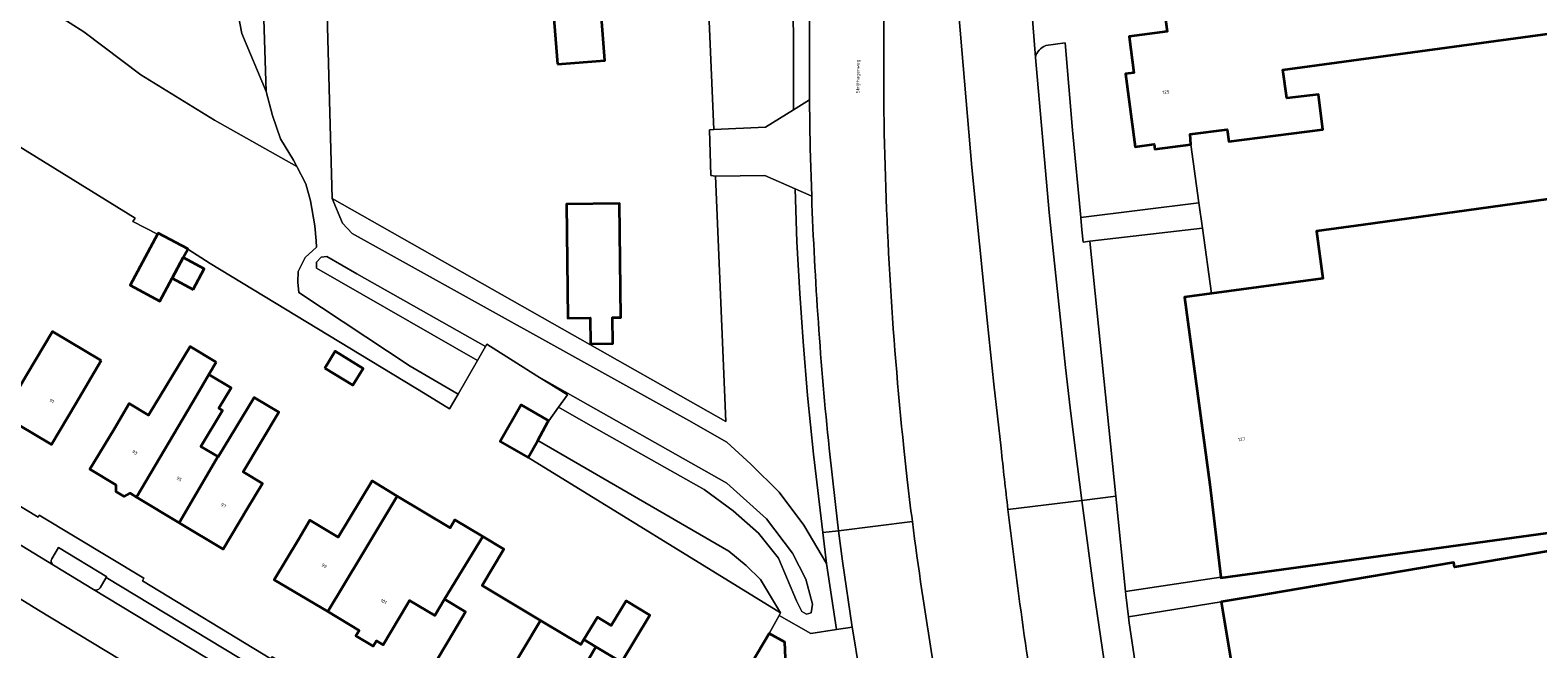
# Model space of a CAD drawing. Header units: metres. Extents: x 197700 to 204338, y 317132 to 325229.
# Tile 394 of 656: x 200306 to 200467, y 319979 to 320045. Entities that reach past the tile are written whole.
import ezdxf
from ezdxf.enums import TextEntityAlignment as Align

# ---------------------------------------------------------------- set-up
doc = ezdxf.new("R2010")
doc.units = ezdxf.units.M
for name, color, linetype, lineweight in [('B-WE-GR-BEPLANTING_CULTUUR_BOSPLANTSOEN-GV', 90, 'Continuous', 18), ('B-WE-GR-BEPLANTING_CULTUUR_HEESTERS-GV', 90, 'Continuous', 18), ('B-WE-IE-TERREINAFSCHEIDING_KUNSTMATIG_HEKWERK-G', 20, 'IE-TERREINAFSCHEIDING-KUNSTMATIG', 18), ('B-WE-OG-BEBOUWING-GV', 7, 'Continuous', 35), ('B-WE-OG-BEBOUWING-T18', 10, 'Continuous', 18), ('B-WE-OG-TERREIN_CULTUURSCHEIDING-GV', 7, 'Continuous', 18), ('B-WE-OG-TERREIN_ERF-GV', 7, 'Continuous', 18), ('B-WE-OG-TOPOGRAFIE-T18', 10, 'Continuous', 18), ('B-WE-VH-VERHARDING_ASFALT-GV', 252, 'Continuous', 18), ('B-WE-VH-VERHARDING_BETONSTRAATSTEEN-GV', 252, 'Continuous', 18), ('B-WE-VH-VERHARDING_OPEN-GV', 252, 'Continuous', 18), ('B-WE-VH-VERHARDING_STRAATBAKSTEEN-GV', 252, 'Continuous', 18), ('B-WE-VH-VERHARDING_TEGEL-GV', 252, 'Continuous', 18)]:
    doc.layers.add(name, color=color, linetype=linetype, lineweight=lineweight)
doc.styles.add('NLCS-ISO-M200-T18', font='NLCS-ISO.ttf', dxfattribs={"height": 0.36})
doc.linetypes.add('IE-TERREINAFSCHEIDING-KUNSTMATIG', pattern='A,4,[82,NLCS.SHX,S=0.75,R=90,X=0,Y=0],4,-2', length=10)

msp = doc.modelspace()

# ---------------------------------------------------------------- linework, layer by layer
at = {"layer": 'B-WE-GR-BEPLANTING_CULTUUR_BOSPLANTSOEN-GV'}
for points in [[(200326.939, 320055.109), (200329.028, 320044.239), (200331.618, 320038.05), (200331.321, 320046.884)], [(200331.321, 320046.884), (200331.618, 320038.05), (200332.305, 320035.498), (200333.134, 320033.015), (200334.518, 320030.742), (200334.883, 320030.038), (200335.834, 320028.2), (200336.333, 320026.389), (200336.802, 320023.716), (200336.93, 320022.106), (200336.964, 320021.426), (200335.78, 320020.333), (200335.02, 320018.836), (200334.996, 320017.707), (200335.082, 320016.596), (200346.984, 320008.729), (200352.08, 320005.768), (200354.135, 320009.347), (200336.995, 320019.205), (200336.992, 320019.853), (200337.494, 320020.384), (200338.079, 320020.459), (200341.289, 320018.605), (200354.989, 320010.835), (200355.131, 320011.083), (200360.476, 320007.723), (200380.719, 319996.242), (200384.974, 319992.431), (200387.743, 319988.782), (200389.158, 319986.015), (200389.85, 319983.354), (200389.739, 319982.399), (200389.243, 319982.272), (200388.747, 319982.575), (200388.161, 319983.694), (200386.233, 319988.247), (200384.117, 319990.91), (200381.4, 319993.306), (200378.321, 319995.566), (200365.957, 320002.547), (200362.8, 320004.363), (200361.751, 320002.913), (200361.658, 320002.784), (200360.585, 320000.825), (200380.956, 319988.987), (200382.801, 319987.477), (200384.331, 319985.959), (200386.447, 319982.428), (200386.3, 319982.131), (200389.679, 319980.214), (200392.425, 319980.635), (200391.366, 319987.686), (200388.956, 319991.768), (200386.32, 319995.298), (200383.297, 319998.283), (200380.74, 320000.638), (200376.687, 320002.957), (200340.779, 320022.915), (200339.756, 320023.995), (200338.668, 320026.637), (200337.966, 320051.529)], [(200293.413, 320039.523), (200317.654, 320024.531), (200317.414, 320024.197), (200320.034, 320022.827), (200320.103, 320022.954), (200323.265, 320021.248), (200323.254, 320021.227), (200325.651, 320019.699), (200348.578, 320005.774), (200351.167, 320004.178), (200352.08, 320005.768), (200346.984, 320008.729), (200335.082, 320016.596), (200334.996, 320017.707), (200335.02, 320018.836), (200335.78, 320020.333), (200336.964, 320021.426), (200336.93, 320022.106), (200336.802, 320023.716), (200336.333, 320026.389), (200335.834, 320028.2), (200334.883, 320030.038), (200326.098, 320035.001), (200318.233, 320039.842), (200312.173, 320044.419), (200309.249, 320046.291)]]:
    msp.add_lwpolyline(points, dxfattribs=at)
for points in [[(200354.135, 320009.347), (200354.989, 320010.835), (200341.289, 320018.605), (200338.079, 320020.459), (200337.494, 320020.384), (200336.992, 320019.853), (200336.995, 320019.205)], [(200362.8, 320004.363), (200365.957, 320002.547), (200378.321, 319995.566), (200381.4, 319993.306), (200384.117, 319990.91), (200386.233, 319988.247), (200388.161, 319983.694), (200388.747, 319982.575), (200389.243, 319982.272), (200389.739, 319982.399), (200389.85, 319983.354), (200389.158, 319986.015), (200387.743, 319988.782), (200384.974, 319992.431), (200380.719, 319996.242), (200360.476, 320007.723), (200363.744, 320005.668)], [(200386.447, 319982.428), (200384.331, 319985.959), (200382.801, 319987.477), (200380.956, 319988.987), (200360.585, 320000.825), (200359.561, 319999.003)]]:
    msp.add_lwpolyline(points, close=True, dxfattribs=at)
at = {"layer": 'B-WE-GR-BEPLANTING_CULTUUR_HEESTERS-GV'}
for points in [[(200313.899, 319985.069), (200314.551, 319986.185), (200314.612, 319986.27), (200309.477, 319989.387), (200308.755, 319988.197)], [(200308.923, 319987.51), (200313.2, 319984.92)]]:
    msp.add_lwpolyline(points, dxfattribs=at)
for points in [[(200308.755, 319988.197, 0.4091036), (200308.923, 319987.51)], [(200313.2, 319984.92, 0.3890602), (200313.899, 319985.069)]]:
    msp.add_lwpolyline(points, format="xyb", dxfattribs=at)
at = {"layer": 'B-WE-IE-TERREINAFSCHEIDING_KUNSTMATIG_HEKWERK-G'}
for points in [[(200359.541, 320052.79), (200337.966, 320051.529), (200338.668, 320026.637)], [(200320.034, 320022.827), (200317.414, 320024.197), (200317.654, 320024.531), (200293.413, 320039.523), (200279.152, 320048.211)], [(200430.212, 320032.411), (200431.069, 320026.18)], [(200338.668, 320026.637), (200363.186, 320012.721)], [(200431.069, 320026.18), (200431.443, 320023.46)], [(200431.443, 320023.46), (200432.402, 320016.484)], [(200351.167, 320004.178), (200348.578, 320005.774), (200325.651, 320019.699)], [(200386.447, 319982.428), (200359.561, 319999.003)], [(200386.3, 319982.131), (200386.447, 319982.428)]]:
    msp.add_lwpolyline(points, dxfattribs=at)
at = {"layer": 'B-WE-OG-BEBOUWING-GV'}
for points in [[(200431.012, 320057.151), (200426.75, 320056.58), (200426.056, 320056.487), (200427.702, 320044.458), (200423.638, 320043.913), (200424.132, 320040.043), (200423.25, 320039.925), (200424.29, 320032.16), (200426.285, 320032.429), (200426.36, 320031.895), (200430.212, 320032.411), (200430.225, 320032.413), (200430.139, 320033.503), (200434.081, 320034.01), (200434.247, 320032.717), (200444.271, 320033.998), (200443.814, 320037.733), (200440.458, 320037.328), (200440.01, 320040.383), (200468.535, 320044.248), (200466.093, 320061.984)], [(200362.676, 320040.965), (200367.742, 320041.363), (200366.863, 320052.552), (200361.797, 320052.154)], [(200366.192, 320011.134), (200368.583, 320011.163), (200368.55, 320013.925), (200369.427, 320013.936), (200369.278, 320026.115), (200363.648, 320026.047), (200363.797, 320013.867), (200366.158, 320013.896)], [(200432.402, 320016.484), (200429.539, 320016.098), (200432.233, 319996.11), (200433.415, 319986.22), (200433.421, 319986.166), (200472.956, 319991.611), (200468.295, 320026.566), (200448.578, 320023.818), (200443.621, 320023.165), (200444.29, 320018.086)], [(200323.254, 320021.227), (200323.265, 320021.248), (200320.103, 320022.954), (200320.034, 320022.827), (200317.101, 320017.397), (200320.262, 320015.689), (200321.59, 320018.146), (200322.769, 320020.329)], [(200323.818, 320016.942), (200324.998, 320019.125), (200322.769, 320020.329), (200321.59, 320018.146)], [(200314.027, 320009.353), (200308.846, 320012.451), (200306.072, 320007.765), (200303.525, 320003.462), (200308.719, 320000.388), (200311.266, 320004.69)], [(200326.289, 320009.165), (200323.5, 320010.844), (200319.085, 320003.507), (200317.021, 320004.749), (200315.391, 320002.036), (200312.817, 319997.749), (200315.594, 319996.082), (200315.597, 319995.371), (200316.481, 319994.841), (200317.109, 319995.172), (200317.792, 319994.762), (200324.222, 320005.665), (200325.505, 320007.838)], [(200337.878, 320008.541), (200340.841, 320006.72), (200341.94, 320008.508), (200338.978, 320010.33)], [(200317.792, 319994.762), (200322.346, 319992.029), (200326.277, 319998.792), (200326.452, 319999.087), (200324.645, 320000.175), (200326.958, 320004.019), (200326.575, 320004.249), (200327.876, 320006.413), (200325.505, 320007.838), (200324.222, 320005.665)], [(200329.588, 319993.514), (200331.217, 319996.227), (200329.149, 319997.46), (200332.976, 320003.82), (200330.335, 320005.409), (200326.51, 319999.052), (200326.452, 319999.087), (200326.277, 319998.792), (200322.346, 319992.029), (200327.014, 319989.227)], [(200361.751, 320002.913), (200358.79, 320004.603), (200356.568, 320000.71), (200359.561, 319999.003), (200360.585, 320000.825), (200361.658, 320002.784)], [(200338.176, 319982.546), (200341.729, 319988.459), (200345.577, 319994.885), (200342.909, 319996.488), (200339.307, 319990.495), (200336.284, 319992.311), (200335.047, 319990.243), (200332.481, 319985.952)], [(200345.577, 319994.885), (200341.729, 319988.459), (200338.176, 319982.546), (200341.527, 319980.542), (200341.183, 319979.966), (200343.027, 319978.863), (200343.371, 319979.439), (200344.08, 319979.015), (200346.646, 319983.306), (200346.907, 319983.743), (200349.598, 319982.122), (200350.643, 319983.863), (200354.726, 319990.554), (200351.742, 319992.347), (200351.227, 319991.49)], [(200355.305, 319972.313), (200360.869, 319981.61), (200354.649, 319985.346), (200356.969, 319989.206), (200354.726, 319990.554), (200350.643, 319983.863), (200352.872, 319982.524), (200351.585, 319980.365), (200349.019, 319976.06)], [(200438.391, 319984.411), (200433.459, 319983.591), (200435.443, 319971.66), (200434.285, 319971.44), (200435.653, 319963.531), (200435.859, 319962.341), (200440.786, 319963.194), (200447.288, 319964.32), (200447.077, 319965.56), (200461.588, 319968.038), (200461.526, 319968.4), (200464.785, 319968.957), (200465.625, 319964.037), (200480.774, 319966.623), (200476.711, 319990.421), (200458.329, 319987.282), (200458.244, 319987.785)], [(200365.479, 319979.559), (200366.767, 319978.782), (200369.492, 319977.14), (200372.515, 319982.156), (200369.987, 319983.68), (200368.41, 319981.063), (200366.925, 319981.958)], [(200363.72, 319973.118), (200365.16, 319975.535), (200364.959, 319975.656), (200366.767, 319978.782), (200365.479, 319979.559), (200365.151, 319979.052), (200363.59, 319979.975), (200360.869, 319981.61), (200355.305, 319972.313), (200356.128, 319971.822), (200355.823, 319971.31), (200357.858, 319970.097), (200358.163, 319970.609), (200361.16, 319968.823)], [(200380.67, 319972.285), (200382.299, 319971.307), (200383.853, 319973.894), (200387.241, 319972.008), (200387.175, 319973.459), (200386.909, 319979.279), (200385.261, 319980.225), (200382.204, 319975.049)]]:
    msp.add_lwpolyline(points, close=True, dxfattribs=at)
at = {"layer": 'B-WE-OG-TERREIN_CULTUURSCHEIDING-GV'}
for points in [[(200305.309, 320047.191), (200309.249, 320046.291), (200312.173, 320044.419), (200318.233, 320039.842), (200326.098, 320035.001), (200334.883, 320030.038), (200334.518, 320030.742), (200333.134, 320033.015), (200332.305, 320035.498), (200331.618, 320038.05), (200329.028, 320044.239), (200326.939, 320055.109), (200328.345, 320073.137), (200326.064, 320073.768), (200326.213, 320080.286), (200325.943, 320081.144), (200325.205, 320081.944), (200324.329, 320082.625), (200297.105, 320096.221)], [(200409.967, 320000), (200409.205, 320006.82), (200408.502, 320013.647), (200406.862, 320029.95), (200405.482, 320046.279), (200405.378, 320047.821), (200397.472, 320047.653), (200397.47, 320037.091)], [(200399.61, 320000), (200399.975, 319996.649), (200400.37, 319993.302), (200400.442, 319992.732), (200400.515, 319992.163)]]:
    msp.add_lwpolyline(points, dxfattribs=at)
for points in [[(200379.337, 320033.989), (200384.863, 320034.246), (200387.824, 320036.087), (200387.806, 320053.751), (200387.807, 320054.563), (200387.557, 320054.563), (200387.583, 320070.233), (200387.179, 320069.727), (200386.971, 320054.52), (200378.514, 320053.899), (200378.511, 320053.899)], [(200391.366, 319987.686), (200390.971, 319990.975), (200389.968, 319999.336), (200389.336, 320005.604), (200388.884, 320011.38), (200388.531, 320016.487), (200388.19, 320022.005), (200388.011, 320027.655), (200384.784, 320029.088), (200379.542, 320029.025), (200380.629, 320002.82), (200363.186, 320012.721), (200338.668, 320026.637), (200339.756, 320023.995), (200340.779, 320022.915), (200376.687, 320002.957), (200380.74, 320000.638), (200383.297, 319998.283), (200386.32, 319995.298), (200388.956, 319991.768)]]:
    msp.add_lwpolyline(points, close=True, dxfattribs=at)
for points in [[(200397.47, 320037.091, 0.0234571), (200399.61, 320000)], [(200410.706, 319993.431, -0.0028731), (200409.967, 320000)], [(200400.515, 319992.163, 0.0180678), (200405.35, 319962.906)], [(200414.515, 319966.62, -0.0116979), (200410.706, 319993.431)]]:
    msp.add_lwpolyline(points, format="xyb", dxfattribs=at)
at = {"layer": 'B-WE-OG-TERREIN_ERF-GV'}
for points in [[(200379.015, 320029.075), (200378.878, 320033.968), (200379.337, 320033.989), (200378.511, 320053.899), (200359.541, 320052.79), (200337.966, 320051.529), (200338.668, 320026.637), (200363.186, 320012.721), (200380.629, 320002.82), (200379.542, 320029.025)], [(200308.846, 320012.451), (200314.027, 320009.353), (200311.266, 320004.69), (200308.719, 320000.388), (200303.525, 320003.462), (200306.072, 320007.765)], [(200331.217, 319996.227), (200329.588, 319993.514), (200327.014, 319989.227), (200322.346, 319992.029), (200317.792, 319994.762), (200317.109, 319995.172), (200316.481, 319994.841), (200315.597, 319995.371), (200315.594, 319996.082), (200312.817, 319997.749), (200315.391, 320002.036), (200317.021, 320004.749), (200319.085, 320003.507), (200323.5, 320010.844), (200326.289, 320009.165), (200325.505, 320007.838), (200327.876, 320006.413), (200326.575, 320004.249), (200326.958, 320004.019), (200324.645, 320000.175), (200326.452, 319999.087), (200326.51, 319999.052), (200330.335, 320005.409), (200332.976, 320003.82), (200329.149, 319997.46)], [(200337.878, 320008.541), (200338.978, 320010.33), (200341.94, 320008.508), (200340.841, 320006.72)]]:
    msp.add_lwpolyline(points, close=True, dxfattribs=at)
for points in [[(200468.535, 320044.248), (200440.01, 320040.383), (200440.458, 320037.328), (200443.814, 320037.733), (200444.271, 320033.998), (200434.247, 320032.717), (200434.081, 320034.01), (200430.139, 320033.503), (200430.225, 320032.413), (200430.212, 320032.411), (200431.069, 320026.18), (200431.443, 320023.46), (200432.402, 320016.484), (200444.29, 320018.086), (200443.621, 320023.165), (200448.578, 320023.818), (200468.295, 320026.566)], [(200382.204, 319975.049), (200385.261, 319980.225), (200386.3, 319982.131), (200386.447, 319982.428), (200359.561, 319999.003), (200356.568, 320000.71), (200358.79, 320004.603), (200361.751, 320002.913), (200362.8, 320004.363), (200363.744, 320005.668), (200360.476, 320007.723), (200355.131, 320011.083), (200354.989, 320010.835), (200354.135, 320009.347), (200352.08, 320005.768), (200351.167, 320004.178), (200348.578, 320005.774), (200325.651, 320019.699), (200323.254, 320021.227), (200322.769, 320020.329), (200324.998, 320019.125), (200323.818, 320016.942), (200321.59, 320018.146), (200320.262, 320015.689), (200317.101, 320017.397), (200320.034, 320022.827), (200317.414, 320024.197), (200317.654, 320024.531), (200293.413, 320039.523)], [(200349.019, 319976.06), (200351.585, 319980.365), (200352.872, 319982.524), (200350.643, 319983.863), (200349.598, 319982.122), (200346.907, 319983.743), (200346.646, 319983.306), (200344.08, 319979.015), (200343.371, 319979.439), (200343.027, 319978.863), (200341.183, 319979.966), (200341.527, 319980.542), (200338.176, 319982.546), (200332.481, 319985.952), (200335.047, 319990.243), (200336.284, 319992.311), (200339.307, 319990.495), (200342.909, 319996.488), (200345.577, 319994.885), (200351.227, 319991.49), (200351.742, 319992.347), (200354.726, 319990.554), (200356.969, 319989.206), (200354.649, 319985.346), (200360.869, 319981.61), (200363.59, 319979.975), (200365.151, 319979.052), (200365.479, 319979.559), (200366.925, 319981.958), (200368.41, 319981.063), (200369.987, 319983.68), (200372.515, 319982.156), (200369.492, 319977.14), (200366.767, 319978.782), (200364.959, 319975.656)], [(200303.22, 319995.088), (200307.308, 319992.61), (200307.422, 319992.838), (200318.571, 319986.133), (200318.413, 319985.837), (200332.101, 319977.524), (200332.247, 319977.723), (200351.622, 319965.868), (200351.679, 319965.979), (200356.066, 319963.318), (200356.104, 319963.378), (200364.817, 319958.19), (200364.607, 319957.927), (200375.005, 319951.481), (200375.021, 319951.606), (200379.882, 319948.648), (200381.767, 319947.664), (200382.157, 319947.531)], [(200472.956, 319991.611), (200433.421, 319986.166), (200433.415, 319986.22), (200423.244, 319984.702), (200423.282, 319984.33), (200423.552, 319982.006), (200433.459, 319983.591), (200438.391, 319984.411), (200458.244, 319987.785), (200458.329, 319987.282), (200476.711, 319990.421)]]:
    msp.add_lwpolyline(points, dxfattribs=at)
at = {"layer": 'B-WE-VH-VERHARDING_ASFALT-GV'}
for points in [[(200397.47, 320037.091), (200397.472, 320047.653), (200397.472, 320048.577), (200397.477, 320075.261), (200397.473, 320088.455), (200397.473, 320088.894), (200397.429, 320128.285), (200389.579, 320128.28), (200389.553, 320101.765), (200389.546, 320080.212), (200389.543, 320070.554), (200389.531, 320037.512), (200389.532, 320037.331), (200389.535, 320037.151), (200389.625, 320032.009), (200389.78, 320026.869)], [(200410.706, 319993.431), (200418.595, 319994.413), (200417.866, 320000), (200417.353, 320004.297), (200416.861, 320008.598), (200415.098, 320025.13), (200413.636, 320041.692), (200412.949, 320050.795), (200412.341, 320059.904), (200411.797, 320069.252), (200411.338, 320078.605), (200410.742, 320097.831), (200410.435, 320117.064), (200410.429, 320128.293), (200402.689, 320128.288)], [(200402.689, 320128.288), (200402.691, 320125.213), (200402.821, 320106.78), (200403.253, 320088.353), (200403.661, 320075.948), (200404.486, 320061.108), (200405.308, 320048.873), (200405.378, 320047.821), (200405.482, 320046.279), (200406.862, 320029.95), (200408.502, 320013.647), (200409.205, 320006.82), (200409.967, 320000)], [(200391.642, 320000), (200392.306, 319993.966), (200392.654, 319991.184), (200400.515, 319992.163), (200400.442, 319992.732), (200400.37, 319993.302), (200399.975, 319996.649), (200399.61, 320000)], [(200422.175, 319969.034), (200419.888, 319984.498), (200418.595, 319994.413), (200410.706, 319993.431)], [(200400.515, 319992.163), (200392.654, 319991.184), (200393.059, 319987.944), (200394.109, 319980.893), (200394.298, 319979.625), (200395.099, 319974.806), (200395.935, 319969.772), (200397.58, 319961.124), (200397.839, 319959.763), (200398.39, 319957.103), (200399.207, 319953.194), (200403.579, 319935.824), (200404.374, 319933.422), (200405.931, 319928.435), (200407.199, 319924.37), (200411.233, 319911.449), (200424.508, 319868.785), (200431.628, 319870.994)]]:
    msp.add_lwpolyline(points, dxfattribs=at)
for points in [[(200399.61, 320000, -0.0234571), (200397.47, 320037.091)], [(200389.78, 320026.869, 0.0164511), (200391.642, 320000)], [(200409.967, 320000, 0.0028731), (200410.706, 319993.431)], [(200405.35, 319962.906, -0.0180678), (200400.515, 319992.163)], [(200410.706, 319993.431, 0.0116979), (200414.515, 319966.62)]]:
    msp.add_lwpolyline(points, format="xyb", dxfattribs=at)
at = {"layer": 'B-WE-VH-VERHARDING_BETONSTRAATSTEEN-GV'}
for points in [[(200387.824, 320036.087), (200384.863, 320034.246), (200379.337, 320033.989), (200378.878, 320033.968), (200379.015, 320029.075), (200379.542, 320029.025), (200384.784, 320029.088), (200388.011, 320027.655), (200389.78, 320026.869), (200389.625, 320032.009), (200389.535, 320037.151)], [(200392.425, 319980.635), (200389.679, 319980.214), (200386.3, 319982.131), (200385.261, 319980.225), (200386.909, 319979.279), (200387.175, 319973.459), (200393.358, 319974.51), (200395.099, 319974.806), (200394.298, 319979.625), (200394.109, 319980.893)]]:
    msp.add_lwpolyline(points, close=True, dxfattribs=at)
at = {"layer": 'B-WE-VH-VERHARDING_OPEN-GV'}
for points in [[(200418.473, 320024.604), (200431.069, 320026.18), (200430.212, 320032.411), (200426.36, 320031.895), (200426.285, 320032.429), (200424.29, 320032.16), (200423.25, 320039.925), (200424.132, 320040.043), (200423.638, 320043.913), (200427.702, 320044.458), (200426.056, 320056.487), (200426.75, 320056.58), (200426.221, 320061.074), (200425.808, 320061.791), (200415.706, 320060.375), (200412.341, 320059.904), (200412.949, 320050.795), (200413.636, 320041.692)], [(200414.753, 320042.959), (200416.818, 320043.264), (200417.605, 320033.93), (200418.473, 320024.604)]]:
    msp.add_lwpolyline(points, dxfattribs=at)
msp.add_lwpolyline([(200413.636, 320041.692, -0.2609288), (200414.753, 320042.959)], format="xyb", dxfattribs=at)
for points in [[(200431.069, 320026.18), (200418.473, 320024.604), (200418.602, 320023.287), (200418.733, 320021.971), (200419.432, 320022.066), (200431.443, 320023.46)], [(200423.244, 319984.702), (200433.415, 319986.22), (200432.233, 319996.11), (200429.539, 320016.098), (200432.402, 320016.484), (200431.443, 320023.46), (200419.432, 320022.066), (200422.208, 319994.862)], [(200433.459, 319983.591), (200423.552, 319982.006), (200423.629, 319981.344), (200426.275, 319963.811), (200426.277, 319963.799), (200429.114, 319964.291), (200429.432, 319962.454), (200435.653, 319963.531), (200434.285, 319971.44), (200435.443, 319971.66)]]:
    msp.add_lwpolyline(points, close=True, dxfattribs=at)
at = {"layer": 'B-WE-VH-VERHARDING_STRAATBAKSTEEN-GV'}
for points in [[(200382.157, 319947.531), (200381.767, 319947.664), (200379.882, 319948.648), (200375.021, 319951.606), (200375.005, 319951.481), (200364.607, 319957.927), (200364.817, 319958.19), (200356.104, 319963.378), (200356.066, 319963.318), (200351.679, 319965.979), (200351.622, 319965.868), (200332.247, 319977.723), (200332.101, 319977.524), (200318.413, 319985.837), (200318.571, 319986.133), (200307.422, 319992.838), (200307.308, 319992.61), (200303.22, 319995.088), (200301.32, 319992.115), (200308.923, 319987.51)], [(200381.553, 319943.534), (200380.61, 319944.099), (200378.499, 319945.363), (200337.031, 319970.469), (200334.072, 319972.285), (200313.2, 319984.92), (200308.923, 319987.51), (200301.32, 319992.115), (200298.721, 319987.988), (200307.352, 319982.716), (200315.97, 319977.46), (200318.021, 319976.208), (200366.236, 319946.957), (200368.396, 319945.654), (200376.143, 319940.982), (200380.457, 319938.38)], [(200308.755, 319988.197), (200309.477, 319989.387), (200314.612, 319986.27), (200314.551, 319986.185), (200333.444, 319974.775), (200333.667, 319974.76), (200338.446, 319971.89), (200338.373, 319971.765), (200377.844, 319947.852), (200378.499, 319945.363), (200380.61, 319944.099)], [(200315.97, 319977.46), (200307.352, 319982.716), (200298.721, 319987.988)], [(200313.2, 319984.92), (200334.072, 319972.285), (200333.444, 319974.775), (200314.551, 319986.185)], [(200314.551, 319986.185), (200313.899, 319985.069)]]:
    msp.add_lwpolyline(points, dxfattribs=at)
for points in [[(200308.923, 319987.51, -0.4091036), (200308.755, 319988.197)], [(200313.899, 319985.069, -0.3890602), (200313.2, 319984.92)]]:
    msp.add_lwpolyline(points, format="xyb", dxfattribs=at)
at = {"layer": 'B-WE-VH-VERHARDING_TEGEL-GV'}
for points in [[(200389.543, 320070.554), (200387.834, 320070.547), (200387.807, 320054.563), (200387.806, 320053.751), (200387.824, 320036.087), (200389.535, 320037.151), (200389.532, 320037.331), (200389.531, 320037.512)], [(200394.109, 319980.893), (200393.059, 319987.944), (200392.654, 319991.184), (200390.971, 319990.975), (200391.366, 319987.686), (200392.425, 319980.635)]]:
    msp.add_lwpolyline(points, close=True, dxfattribs=at)
for points in [[(200414.753, 320042.959, 0.2609288), (200413.636, 320041.692)], [(200391.642, 320000, -0.0164511), (200389.78, 320026.869)]]:
    msp.add_lwpolyline(points, format="xyb", dxfattribs=at)
for points in [[(200418.473, 320024.604), (200417.605, 320033.93), (200416.818, 320043.264), (200414.753, 320042.959)], [(200413.636, 320041.692), (200415.098, 320025.13), (200416.861, 320008.598), (200417.353, 320004.297), (200417.866, 320000), (200418.595, 319994.413), (200422.208, 319994.862), (200419.432, 320022.066), (200418.733, 320021.971), (200418.602, 320023.287), (200418.473, 320024.604)], [(200389.78, 320026.869), (200388.011, 320027.655), (200388.19, 320022.005), (200388.531, 320016.487), (200388.884, 320011.38), (200389.336, 320005.604), (200389.968, 319999.336), (200390.971, 319990.975), (200392.654, 319991.184)], [(200392.654, 319991.184), (200392.306, 319993.966), (200391.642, 320000)], [(200423.552, 319982.006), (200423.282, 319984.33), (200423.244, 319984.702), (200422.208, 319994.862), (200418.595, 319994.413), (200419.888, 319984.498), (200422.175, 319969.034)], [(200440.907, 319889.891), (200440.131, 319894.676), (200439.541, 319896.62), (200438.334, 319901.847), (200435.811, 319913.228), (200433.6, 319923.81), (200433.427, 319924.64), (200432.79, 319927.806), (200432.165, 319930.976), (200430.239, 319941.166), (200428.399, 319951.373), (200427.639, 319955.732), (200426.896, 319960.094), (200426.584, 319961.952), (200426.277, 319963.799), (200426.275, 319963.811), (200423.629, 319981.344), (200423.552, 319982.006)]]:
    msp.add_lwpolyline(points, dxfattribs=at)

# ---------------------------------------------------------------- texts
at = {"layer": 'B-WE-OG-BEBOUWING-T18', "style": 'NLCS-ISO-M200-T18'}
for s, rotation, p in [('125', 7.6, (200427.544, 320037.995)), ('91', 329.4, (200308.758, 320005.013)), ('127', 7.6, (200435.619, 320000.934)), ('93', 329.1, (200317.592, 319999.548)), ('95', 329.1, (200322.325, 319996.707)), ('97', 329.1, (200327.057, 319993.866)), ('99', 329.2, (200337.795, 319987.435)), ('101', 329.2, (200344.138, 319983.641))]:
    msp.add_text(s, height=0.36, rotation=rotation, dxfattribs=at).set_placement(p, align=Align.MIDDLE)
at = {"layer": 'B-WE-OG-TOPOGRAFIE-T18', "style": 'NLCS-ISO-M200-T18'}
msp.add_text('Strijthagenweg', height=0.36, rotation=90, dxfattribs=at).set_placement((200394.751, 320039.659), align=Align.MIDDLE)

doc.saveas('drawing.dxf')
